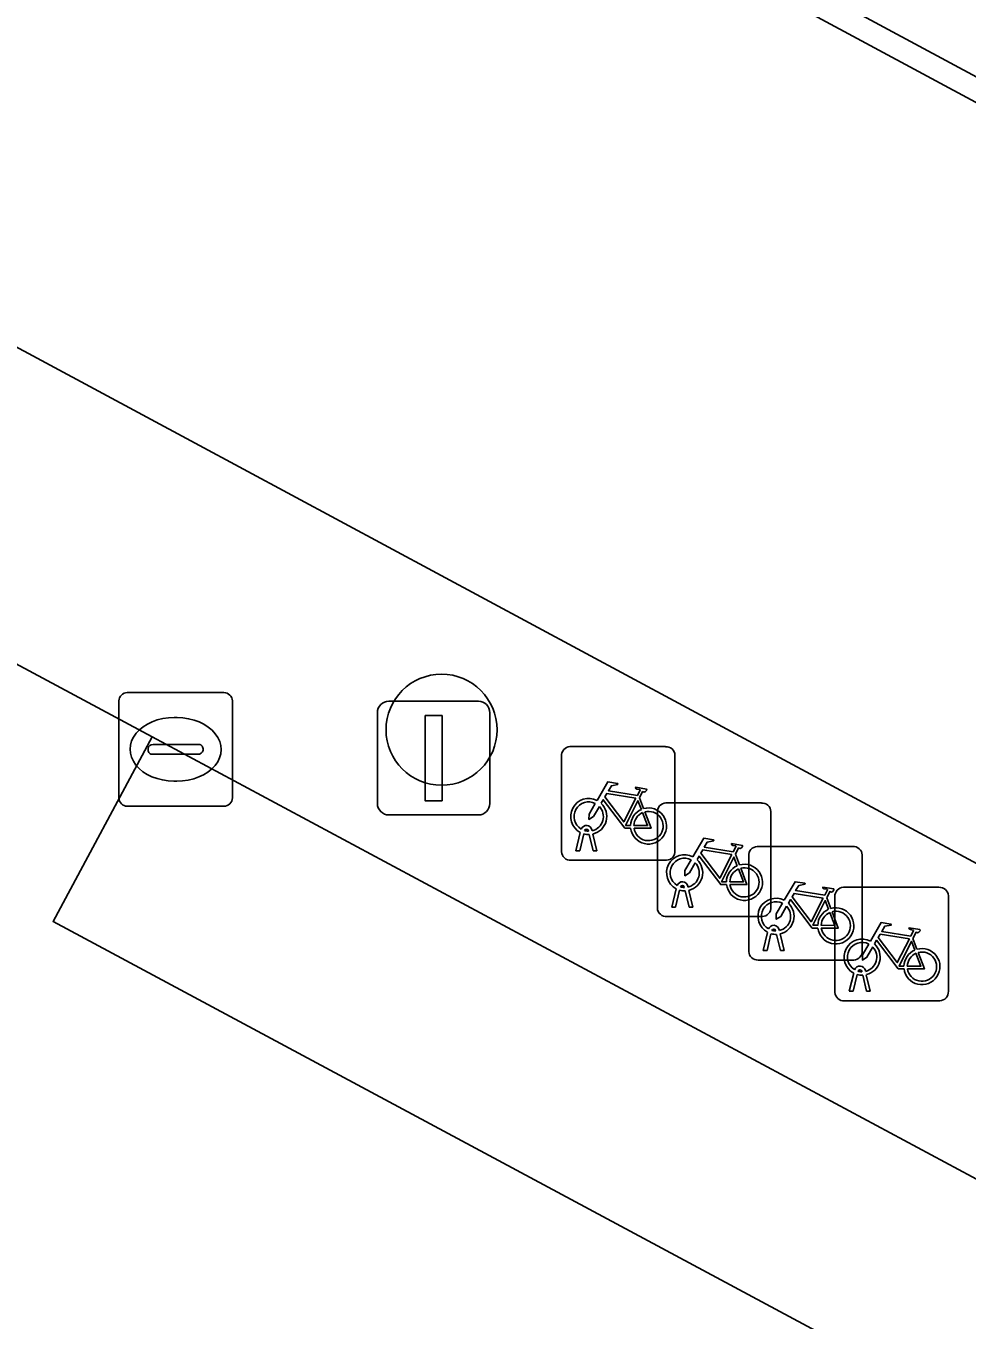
# Model space of a CAD drawing. Extents: x 159489 to 160304, y 383825 to 384531.
# Drawn here: x 159717.58 to 159725.87, y 384255.68 to 384267.07 of the extents above; entities that cross this region are included whole.
import ezdxf

# ---------------------------------------------------------------- set-up
doc = ezdxf.new("R2010")
doc.units = 0
for name, color, linetype in [('IMGEO_Boom', 7, 'Continuous'), ('IMGEO_Fietsenrek', 7, 'Continuous'), ('IMGEO_Kolk', 7, 'Continuous'), ('IMGEO_Lichtmast', 7, 'Continuous'), ('IMGEO_Lijnafwatering', 7, 'Continuous'), ('IMGEO_Parkeervlak_gesloten', 7, 'Continuous'), ('IMGEO_Rijbaan_lokaal_gesloten', 7, 'Continuous'), ('IMGEO_Voetpad_open', 7, 'Continuous')]:
    doc.layers.add(name, color=color, linetype=linetype)

msp = doc.modelspace()

# ---------------------------------------------------------------- linework, layer by layer
at = {"layer": 'IMGEO_Boom'}
msp.add_circle((159721.24, 384260.878), 0.489, dxfattribs=at)
at = {"layer": 'IMGEO_Fietsenrek'}
for p, q in [((159722.372, 384260.729), (159723.213, 384260.729)), ((159723.213, 384260.729), (159722.372, 384260.729)), ((159722.297, 384259.804), (159722.297, 384260.645)), ((159722.297, 384260.645), (159722.297, 384259.804)), ((159723.297, 384260.654), (159723.297, 384259.813)), ((159723.297, 384259.813), (159723.297, 384260.654)), ((159722.984, 384260.278), (159723.02, 384260.183)), ((159723.217, 384260.233), (159724.058, 384260.233)), ((159724.058, 384260.233), (159723.217, 384260.233)), ((159723.142, 384259.308), (159723.142, 384260.149)), ((159723.142, 384260.149), (159723.142, 384259.308)), ((159724.142, 384260.158), (159724.142, 384259.317)), ((159724.142, 384259.317), (159724.142, 384260.158)), ((159722.535, 384259.985), (159722.534, 384259.989)), ((159722.566, 384259.996), (159722.567, 384259.989)), ((159722.424, 384259.813), (159722.463, 384259.973)), ((159722.493, 384259.961), (159722.458, 384259.813)), ((159722.576, 384259.813), (159722.542, 384259.955)), ((159722.574, 384259.959), (159722.609, 384259.813)), ((159722.458, 384259.813), (159722.424, 384259.813)), ((159722.609, 384259.813), (159722.576, 384259.813)), ((159723.829, 384259.782), (159723.865, 384259.687)), ((159723.947, 384258.925), (159723.947, 384259.766)), ((159723.947, 384259.766), (159723.947, 384258.925)), ((159724.022, 384259.85), (159724.863, 384259.85)), ((159724.863, 384259.85), (159724.022, 384259.85)), ((159724.947, 384259.775), (159724.947, 384258.934)), ((159724.947, 384258.934), (159724.947, 384259.775)), ((159723.222, 384259.729), (159722.381, 384259.729)), ((159722.381, 384259.729), (159723.222, 384259.729)), ((159723.269, 384259.317), (159723.308, 384259.477)), ((159723.338, 384259.465), (159723.303, 384259.317)), ((159723.38, 384259.489), (159723.379, 384259.493)), ((159723.421, 384259.317), (159723.387, 384259.459)), ((159723.411, 384259.5), (159723.412, 384259.493)), ((159723.419, 384259.463), (159723.454, 384259.317)), ((159724.781, 384259.491), (159725.622, 384259.491)), ((159725.622, 384259.491), (159724.781, 384259.491)), ((159725.706, 384259.416), (159725.706, 384258.575)), ((159725.706, 384258.575), (159725.706, 384259.416)), ((159723.303, 384259.317), (159723.269, 384259.317)), ((159723.454, 384259.317), (159723.421, 384259.317)), ((159724.634, 384259.399), (159724.67, 384259.304)), ((159724.706, 384258.566), (159724.706, 384259.407)), ((159724.706, 384259.407), (159724.706, 384258.566)), ((159724.067, 384259.233), (159723.226, 384259.233)), ((159723.226, 384259.233), (159724.067, 384259.233)), ((159724.074, 384258.934), (159724.113, 384259.094)), ((159724.143, 384259.082), (159724.108, 384258.934)), ((159724.185, 384259.106), (159724.184, 384259.11)), ((159724.226, 384258.934), (159724.192, 384259.076)), ((159724.216, 384259.117), (159724.217, 384259.11)), ((159724.224, 384259.08), (159724.259, 384258.934)), ((159725.393, 384259.04), (159725.429, 384258.945)), ((159724.872, 384258.85), (159724.031, 384258.85)), ((159724.031, 384258.85), (159724.872, 384258.85)), ((159724.108, 384258.934), (159724.074, 384258.934)), ((159724.259, 384258.934), (159724.226, 384258.934)), ((159724.833, 384258.575), (159724.872, 384258.735)), ((159724.944, 384258.747), (159724.943, 384258.751)), ((159724.975, 384258.758), (159724.976, 384258.751)), ((159724.902, 384258.723), (159724.867, 384258.575)), ((159724.985, 384258.575), (159724.951, 384258.717)), ((159724.983, 384258.721), (159725.018, 384258.575)), ((159724.867, 384258.575), (159724.833, 384258.575)), ((159725.018, 384258.575), (159724.985, 384258.575)), ((159725.631, 384258.491), (159724.79, 384258.491)), ((159724.79, 384258.491), (159725.631, 384258.491))]:
    msp.add_line(p, q, dxfattribs=at)
for points in [[(159722.61, 384260.255), (159722.705, 384260.419), (159722.791, 384260.405), (159722.793, 384260.396), (159722.737, 384260.385), (159722.71, 384260.34), (159722.966, 384260.299)], [(159722.966, 384260.299), (159722.991, 384260.348), (159722.985, 384260.352), (159722.962, 384260.356), (159722.95, 384260.363), (159722.949, 384260.366), (159722.951, 384260.371), (159723.046, 384260.356), (159723.048, 384260.346), (159723.038, 384260.333), (159723.026, 384260.327), (159723.012, 384260.333), (159722.984, 384260.278)], [(159722.631, 384260.203), (159722.579, 384260.113), (159722.539, 384260.088), (159722.54, 384260.135), (159722.595, 384260.229)], [(159722.906, 384260.011), (159722.856, 384260.011), (159722.665, 384260.262), (159722.646, 384260.23)], [(159722.953, 384260.274), (159722.696, 384260.315), (159722.679, 384260.286), (159722.846, 384260.066), (159722.953, 384260.274)], [(159723.001, 384260.176), (159722.971, 384260.253), (159722.862, 384260.035), (159722.905, 384260.035)], [(159722.935, 384260.035), (159723.055, 384260.034), (159723.011, 384260.148)], [(159723.031, 384260.155), (159723.086, 384260.01), (159722.936, 384260.01)], [(159723.455, 384259.759), (159723.55, 384259.923), (159723.636, 384259.909), (159723.638, 384259.9), (159723.582, 384259.889), (159723.555, 384259.844), (159723.811, 384259.803)], [(159723.811, 384259.803), (159723.836, 384259.852), (159723.83, 384259.856), (159723.807, 384259.86), (159723.795, 384259.867), (159723.794, 384259.87), (159723.796, 384259.875), (159723.891, 384259.86), (159723.893, 384259.85), (159723.883, 384259.837), (159723.871, 384259.831), (159723.857, 384259.837), (159723.829, 384259.782)], [(159723.751, 384259.515), (159723.701, 384259.515), (159723.51, 384259.766), (159723.491, 384259.734)], [(159723.798, 384259.778), (159723.541, 384259.819), (159723.524, 384259.79), (159723.691, 384259.57), (159723.798, 384259.778)], [(159723.846, 384259.68), (159723.816, 384259.757), (159723.707, 384259.539), (159723.75, 384259.539)], [(159723.476, 384259.707), (159723.424, 384259.617), (159723.384, 384259.592), (159723.385, 384259.639), (159723.44, 384259.733)], [(159723.78, 384259.539), (159723.9, 384259.538), (159723.856, 384259.652)], [(159723.876, 384259.659), (159723.931, 384259.514), (159723.781, 384259.514)], [(159724.26, 384259.376), (159724.355, 384259.54), (159724.441, 384259.526), (159724.443, 384259.517), (159724.387, 384259.506), (159724.36, 384259.461), (159724.616, 384259.42)], [(159724.603, 384259.395), (159724.346, 384259.436), (159724.329, 384259.407), (159724.496, 384259.187), (159724.603, 384259.395)], [(159724.616, 384259.42), (159724.641, 384259.469), (159724.635, 384259.473), (159724.612, 384259.477), (159724.6, 384259.484), (159724.599, 384259.487), (159724.601, 384259.492), (159724.696, 384259.477), (159724.698, 384259.467), (159724.688, 384259.454), (159724.676, 384259.448), (159724.662, 384259.454), (159724.634, 384259.399)], [(159724.281, 384259.324), (159724.229, 384259.234), (159724.189, 384259.209), (159724.19, 384259.256), (159724.245, 384259.35)], [(159724.556, 384259.132), (159724.506, 384259.132), (159724.315, 384259.383), (159724.296, 384259.351)], [(159724.651, 384259.297), (159724.621, 384259.374), (159724.512, 384259.156), (159724.555, 384259.156)], [(159724.585, 384259.156), (159724.705, 384259.155), (159724.661, 384259.269)], [(159724.681, 384259.276), (159724.736, 384259.131), (159724.586, 384259.131)], [(159725.019, 384259.017), (159725.114, 384259.181), (159725.2, 384259.167), (159725.202, 384259.158), (159725.146, 384259.147), (159725.119, 384259.102), (159725.375, 384259.061)], [(159725.362, 384259.036), (159725.105, 384259.077), (159725.088, 384259.048), (159725.255, 384258.828), (159725.362, 384259.036)], [(159725.375, 384259.061), (159725.4, 384259.11), (159725.394, 384259.114), (159725.371, 384259.118), (159725.359, 384259.125), (159725.358, 384259.128), (159725.36, 384259.133), (159725.455, 384259.118), (159725.457, 384259.108), (159725.447, 384259.095), (159725.435, 384259.089), (159725.421, 384259.095), (159725.393, 384259.04)], [(159725.04, 384258.965), (159724.988, 384258.875), (159724.948, 384258.85), (159724.949, 384258.897), (159725.004, 384258.991)], [(159725.315, 384258.773), (159725.265, 384258.773), (159725.074, 384259.024), (159725.055, 384258.992)], [(159725.41, 384258.938), (159725.38, 384259.015), (159725.271, 384258.797), (159725.314, 384258.797)], [(159725.344, 384258.797), (159725.464, 384258.796), (159725.42, 384258.91)], [(159725.44, 384258.917), (159725.495, 384258.772), (159725.345, 384258.772)]]:
    msp.add_lwpolyline(points, dxfattribs=at)
for centre, radius, start, end in [((159722.375, 384260.651), 0.0779, 92.4484, 184.2845), ((159722.375, 384260.651), 0.0779, 92.4484, 184.2845), ((159723.219, 384260.651), 0.0779, 2.4484, 94.2845), ((159723.219, 384260.651), 0.0779, 2.4484, 94.2845), ((159722.537, 384260.114), 0.159, 62.6766, 242.1369), ((159722.537, 384260.114), 0.129, 63.3192, 238.903), ((159722.537, 384260.114), 0.159, 283.5766, 46.6042), ((159723.22, 384260.155), 0.0779, 92.4484, 184.2845), ((159723.22, 384260.155), 0.0779, 92.4484, 184.2845), ((159724.064, 384260.155), 0.0779, 2.4484, 94.2845), ((159724.064, 384260.155), 0.0779, 2.4484, 94.2845), ((159722.537, 384260.114), 0.129, 283.6043, 43.4302), ((159723.064, 384260.03), 0.159, 113.3408, 178.3217), ((159723.064, 384260.03), 0.159, 187.0065, 105.7708), ((159723.064, 384260.03), 0.129, 113.923, 177.9556), ((159723.064, 384260.03), 0.129, 188.6715, 104.5883), ((159722.517, 384259.985), 0.0499, 12.8025, 158.6934), ((159722.517, 384259.985), 0.0174, 12.8025, 163.4502), ((159722.537, 384260.114), 0.129, 253.415, 269.0204), ((159722.537, 384260.114), 0.159, 253.9967, 271.7867), ((159722.375, 384259.807), 0.0779, 182.4484, 274.2845), ((159722.375, 384259.807), 0.0779, 182.4484, 274.2845), ((159723.219, 384259.807), 0.0779, 272.4484, 4.2845), ((159723.219, 384259.807), 0.0779, 272.4484, 4.2845), ((159723.382, 384259.618), 0.159, 62.6766, 242.1369), ((159724.025, 384259.772), 0.0779, 92.4484, 184.2845), ((159724.025, 384259.772), 0.0779, 92.4484, 184.2845), ((159724.869, 384259.772), 0.0779, 2.4484, 94.2845), ((159724.869, 384259.772), 0.0779, 2.4484, 94.2845), ((159723.382, 384259.618), 0.129, 63.3192, 238.903), ((159723.382, 384259.618), 0.129, 283.6043, 43.4302), ((159723.382, 384259.618), 0.159, 283.5766, 46.6042), ((159723.909, 384259.534), 0.159, 113.3408, 178.3217), ((159723.909, 384259.534), 0.159, 187.0065, 105.7708), ((159723.909, 384259.534), 0.129, 113.923, 177.9556), ((159723.909, 384259.534), 0.129, 188.6715, 104.5883), ((159723.362, 384259.489), 0.0499, 12.8025, 158.6934), ((159723.382, 384259.618), 0.159, 253.9967, 271.7867), ((159723.362, 384259.489), 0.0174, 12.8025, 163.4502), ((159723.382, 384259.618), 0.129, 253.415, 269.0204), ((159724.784, 384259.413), 0.0779, 92.4484, 184.2845), ((159724.784, 384259.413), 0.0779, 92.4484, 184.2845), ((159725.628, 384259.413), 0.0779, 2.4484, 94.2845), ((159725.628, 384259.413), 0.0779, 2.4484, 94.2845), ((159723.22, 384259.311), 0.0779, 182.4484, 274.2845), ((159723.22, 384259.311), 0.0779, 182.4484, 274.2845), ((159724.187, 384259.235), 0.159, 62.6766, 242.1369), ((159724.187, 384259.235), 0.129, 63.3192, 238.903), ((159724.064, 384259.311), 0.0779, 272.4484, 4.2845), ((159724.064, 384259.311), 0.0779, 272.4484, 4.2845), ((159724.187, 384259.235), 0.129, 283.6043, 43.4302), ((159724.187, 384259.235), 0.159, 283.5766, 46.6042), ((159724.714, 384259.151), 0.159, 113.3408, 178.3217), ((159724.714, 384259.151), 0.159, 187.0065, 105.7708), ((159724.714, 384259.151), 0.129, 113.923, 177.9556), ((159724.714, 384259.151), 0.129, 188.6715, 104.5883), ((159724.167, 384259.106), 0.0499, 12.8025, 158.6934), ((159724.187, 384259.235), 0.159, 253.9967, 271.7867), ((159724.167, 384259.106), 0.0174, 12.8025, 163.4502), ((159724.187, 384259.235), 0.129, 253.415, 269.0204), ((159724.946, 384258.876), 0.159, 62.6766, 242.1369), ((159724.946, 384258.876), 0.129, 63.3192, 238.903), ((159724.946, 384258.876), 0.129, 283.6043, 43.4302), ((159724.946, 384258.876), 0.159, 283.5766, 46.6042), ((159724.025, 384258.928), 0.0779, 182.4484, 274.2845), ((159724.025, 384258.928), 0.0779, 182.4484, 274.2845), ((159724.869, 384258.928), 0.0779, 272.4484, 4.2845), ((159724.869, 384258.928), 0.0779, 272.4484, 4.2845), ((159725.473, 384258.792), 0.159, 113.3408, 178.3217), ((159725.473, 384258.792), 0.159, 187.0065, 105.7708), ((159725.473, 384258.792), 0.129, 113.923, 177.9556), ((159725.473, 384258.792), 0.129, 188.6715, 104.5883), ((159724.926, 384258.747), 0.0499, 12.8025, 158.6934), ((159724.926, 384258.747), 0.0174, 12.8025, 163.4502), ((159724.946, 384258.876), 0.129, 253.415, 269.0204), ((159724.946, 384258.876), 0.159, 253.9967, 271.7867), ((159724.784, 384258.569), 0.0779, 182.4484, 274.2845), ((159724.784, 384258.569), 0.0779, 182.4484, 274.2845), ((159725.628, 384258.569), 0.0779, 272.4484, 4.2845), ((159725.628, 384258.569), 0.0779, 272.4484, 4.2845)]:
    msp.add_arc(centre, radius, start, end, dxfattribs=at)
at = {"layer": 'IMGEO_Kolk'}
for p, q in [((159718.396, 384260.279), (159718.396, 384261.131)), ((159718.471, 384261.205), (159719.323, 384261.205)), ((159719.397, 384261.131), (159719.397, 384260.279)), ((159718.884, 384260.985), (159718.909, 384260.985)), ((159718.655, 384260.699), (159718.655, 384260.711)), ((159718.698, 384260.748), (159719.096, 384260.748)), ((159719.139, 384260.711), (159719.139, 384260.699)), ((159719.093, 384260.662), (159718.695, 384260.662)), ((159718.907, 384260.425), (159718.882, 384260.425)), ((159719.323, 384260.205), (159718.471, 384260.205))]:
    msp.add_line(p, q, dxfattribs=at)
for points in [[(159718.396, 384260.279), (159718.396, 384261.131)], [(159718.471, 384261.205), (159719.323, 384261.205)], [(159719.397, 384261.131), (159719.397, 384260.279)], [(159719.323, 384260.205), (159718.471, 384260.205)]]:
    msp.add_lwpolyline(points, dxfattribs=at)
for centre, radius, start, end in [((159718.473, 384261.129), 0.0765, 91.552, 178.448), ((159718.473, 384261.129), 0.0765, 91.552, 178.448), ((159719.321, 384261.129), 0.0765, 1.552, 88.448), ((159719.321, 384261.129), 0.0765, 1.552, 88.448), ((159718.695, 384260.708), 0.0403, 85.8775, 175.7526), ((159718.692, 384260.698), 0.0366, 178.938, 274.7102), ((159719.096, 384260.705), 0.043, 264.8664, 352.4533), ((159719.1, 384260.71), 0.0386, 1.7309, 96.639), ((159718.473, 384260.281), 0.0765, 181.552, 268.448), ((159718.473, 384260.281), 0.0765, 181.552, 268.448), ((159719.321, 384260.281), 0.0765, 271.552, 358.448), ((159719.321, 384260.281), 0.0765, 271.552, 358.448)]:
    msp.add_arc(centre, radius, start, end, dxfattribs=at)
for centre, major_axis, ratio, start_param, end_param in [((159718.883, 384260.705), (-0.387, 0.002), 0.722429, 4.712389, 7.853982), ((159718.908, 384260.705), (-0.39, 0.002), 0.717154, 1.570796, 4.712389)]:
    msp.add_ellipse(centre, major_axis=major_axis, ratio=ratio, start_param=start_param, end_param=end_param, dxfattribs=at)
at = {"layer": 'IMGEO_Lichtmast'}
for p, q in [((159720.775, 384261.128), (159721.565, 384261.128)), ((159721.565, 384261.128), (159720.775, 384261.128)), ((159720.675, 384260.228), (159720.675, 384261.028)), ((159720.675, 384261.028), (159720.675, 384260.228)), ((159721.665, 384261.028), (159721.665, 384260.228)), ((159721.665, 384260.228), (159721.665, 384261.028)), ((159721.565, 384260.128), (159720.775, 384260.128)), ((159720.775, 384260.128), (159721.565, 384260.128))]:
    msp.add_line(p, q, dxfattribs=at)
msp.add_lwpolyline([(159721.095, 384261.003), (159721.245, 384261.003), (159721.245, 384260.253), (159721.095, 384260.253), (159721.095, 384261.003)], dxfattribs=at)
for centre, start, end in [((159720.775, 384261.028), 90, 180), ((159720.775, 384261.028), 90, 180), ((159721.565, 384261.028), 0, 90), ((159721.565, 384261.028), 360, 90), ((159720.775, 384260.228), 180, 270), ((159720.775, 384260.228), 180, 270), ((159721.565, 384260.228), 270, 0), ((159721.565, 384260.228), 270, 0)]:
    msp.add_arc(centre, 0.1, start, end, dxfattribs=at)
at = {"layer": 'IMGEO_Lijnafwatering'}
msp.add_lwpolyline([(159727.982, 384265.536), (159711.214, 384274.544)], dxfattribs=at)
at = {"layer": 'IMGEO_Parkeervlak_gesloten'}
msp.add_lwpolyline([(159718.689, 384260.816), (159717.817, 384259.189), (159732.627, 384251.248), (159761.116, 384235.868), (159761.993, 384237.492), (159733.502, 384252.874)], close=True, dxfattribs=at)
at = {"layer": 'IMGEO_Rijbaan_lokaal_gesloten'}
msp.add_lwpolyline([(159773.411, 384231.328), (159761.993, 384237.492), (159761.116, 384235.868), (159732.627, 384251.248), (159717.817, 384259.189), (159718.689, 384260.816), (159703.175, 384269.135), (159702.303, 384267.507), (159697.486, 384270.09), (159698.359, 384271.717), (159675.705, 384283.863), (159661.143, 384289.584)], dxfattribs=at)
at = {"layer": 'IMGEO_Voetpad_open'}
for points in [[(159778.522, 384238.137), (159677.536, 384292.428), (159674.737, 384287.233), (159775.75, 384232.935)], [(159778.522, 384238.137), (159775.75, 384232.935), (159674.737, 384287.233), (159677.536, 384292.428)]]:
    msp.add_lwpolyline(points, close=True, dxfattribs=at)
msp.add_lwpolyline([(159674.569, 384284.792), (159675.705, 384283.863), (159698.359, 384271.717), (159703.175, 384269.135), (159718.689, 384260.816), (159733.502, 384252.874), (159761.993, 384237.492), (159773.411, 384231.328)], dxfattribs=at)

doc.saveas('drawing.dxf')
